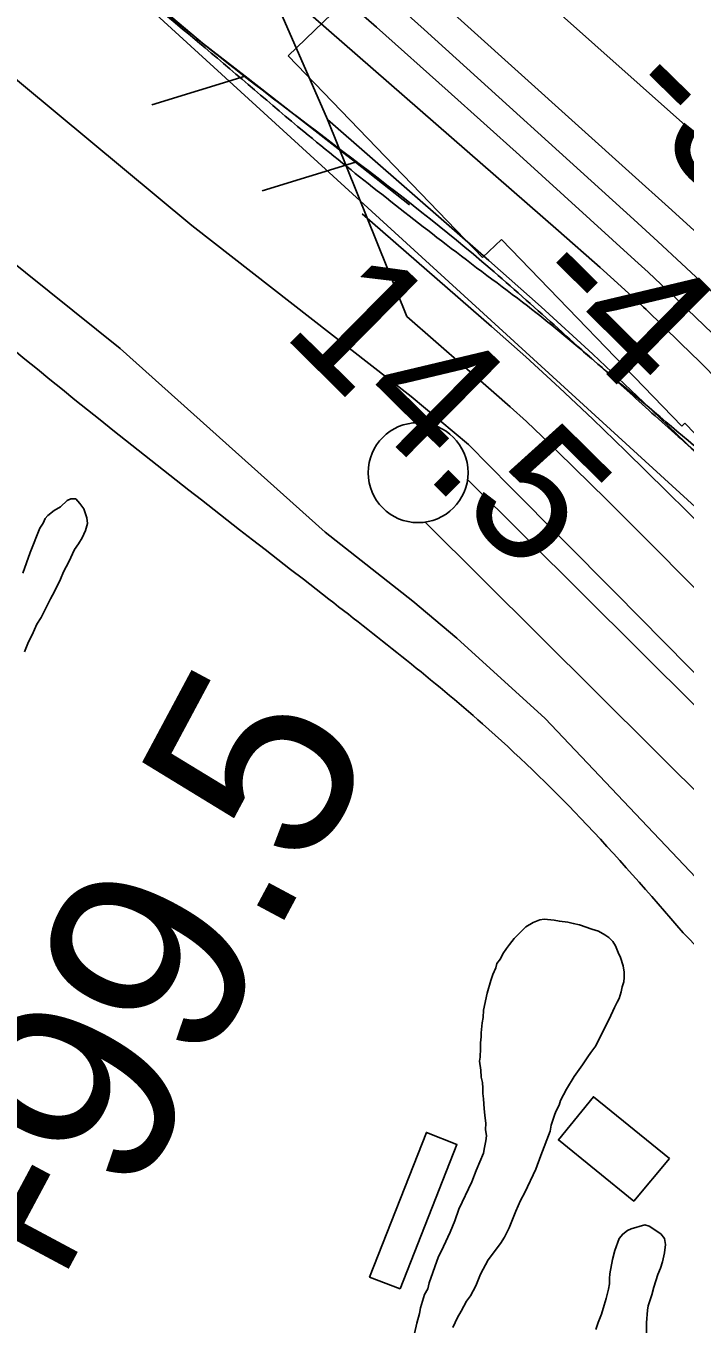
# Model space of a CAD drawing. Extents: x 3887375 to 3925618, y 296674 to 322633.
# Drawn here: x 3894247 to 3894577, y 310013 to 310662 of the extents above; entities that cross this region are included whole.
import ezdxf

# ---------------------------------------------------------------- set-up
doc = ezdxf.new("R2010")
doc.units = 0
for name, color, linetype in [('V-BLDG-OTLN', 7, 'Continuous'), ('V-LEVE-TOET', 7, 'Continuous'), ('V-RIVR-EDGE', 7, 'Continuous'), ('V-RIVR-RANG', 7, 'Continuous'), ('V-ROAD-CNTR', 7, 'Continuous'), ('V-RRAP-FSHR', 7, 'Continuous'), ('V-RRAP-RVMT', 7, 'Continuous'), ('V-SITE-VEGE', 7, 'Continuous'), ('V-SURV-IDEN', 7, 'Continuous'), ('V-SURV-LINE', 7, 'Continuous'), ('V-TOPO-DPTH', 7, 'Continuous'), ('V-TOPO-MINR', 7, 'Continuous'), ('V-TOPO-WATR', 7, 'Continuous')]:
    doc.layers.add(name, color=color, linetype=linetype)

msp = doc.modelspace()

# ---------------------------------------------------------------- linework, layer by layer
at = {"layer": 'V-BLDG-OTLN'}
for points in [[(3894569.03, 310095.84), (3894551.21, 310074.49), (3894513.47, 310105.1), (3894530.98, 310126.69)], [(3894434.34, 310030.65), (3894418.97, 310036.48), (3894447.42, 310108.84), (3894462.72, 310102.82)]]:
    msp.add_lwpolyline(points, close=True, dxfattribs=at)
at = {"layer": 'V-LEVE-TOET'}
for points in [[(3895985.85, 308912.76), (3895925.79, 308973.83), (3895847.7, 309054.46), (3895772.6, 309133.12), (3895690.72, 309216.71), (3895618.45, 309289.22), (3895542.96, 309367.68), (3895460.47, 309452.86), (3895332.92, 309584.08), (3895233.02, 309685.85), (3895151.92, 309770.04), (3895062.83, 309860.15), (3894995.18, 309926.13), (3894860.68, 310057.7), (3894749.19, 310166.75), (3894652.68, 310266.75), (3894541.76, 310379.19), (3894489.51, 310431.75), (3894468.49, 310453.09), (3894439.7, 310477.16), (3894329.96, 310562.56), (3894227.77, 310647.61)], [(3894211.14, 310567.71), (3894294.16, 310501.03), (3894396.69, 310409.15), (3894440.6, 310374.72), (3894462.67, 310356.12), (3894506.81, 310315.91), (3894582.33, 310236.42), (3894668.5, 310145.42), (3894790.2, 310020.55), (3894900.59, 309917.35), (3895015.85, 309800.21), (3895148.35, 309670.62), (3895310.84, 309500.13), (3895403.03, 309404.39), (3895486.95, 309321.16), (3895578.71, 309229.8), (3895685.15, 309118.79), (3895757.86, 309043.27), (3895834.75, 308967.37), (3895918.73, 308876.16)]]:
    msp.add_lwpolyline(points, dxfattribs=at)
at = {"layer": 'V-RIVR-EDGE'}
for points in [[(3894068.7, 310897.9), (3894092.44, 310875.99), (3894118.13, 310854.56), (3894139.94, 310836.05), (3894153.98, 310817.56), (3894169.48, 310804.9), (3894194.2, 310782.98), (3894224.24, 310754.74), (3894240.7, 310736.73), (3894257.19, 310725.52), (3894278.5, 310704.1), (3894336.65, 310651.51), (3894386.08, 310609.62), (3894420.49, 310581.86), (3894457.33, 310553.11), (3894498.05, 310522.42)], [(3894498.05, 310522.42), (3894530.03, 310496.11), (3894553.78, 310474.69), (3894579.94, 310451.31), (3894614.83, 310419.17), (3894633.24, 310400.67), (3894662.79, 310372.43), (3894685.08, 310353.44), (3894692.35, 310347.11), (3894709.79, 310328.13), (3894746.59, 310285.3), (3894785.84, 310252.18), (3894809.57, 310225.9), (3894830.41, 310205.45), (3894852.71, 310189.85), (3894866.75, 310171.85), (3894915.18, 310120.25), (3894950.06, 310083.74), (3894971.37, 310062.81), (3894999, 310039.43), (3895025.16, 310017.03), (3895052.79, 309992.68), (3895092.99, 309952.27), (3895110.91, 309932.8), (3895141.44, 309903.1), (3895188.91, 309855.88), (3895222.82, 309821.31), (3895255.75, 309784.32), (3895319.22, 309722.49), (3895350.7, 309688.42), (3895358.44, 309676.26), (3895364.73, 309669.44), (3895374.92, 309663.11), (3895388.97, 309650.44), (3895410.77, 309628.05), (3895448.54, 309583.28), (3895480.52, 309554.06), (3895503.76, 309527.78), (3895533.8, 309499.54), (3895577.4, 309454.75), (3895606.95, 309425.54), (3895653.45, 309378.81), (3895685.92, 309349.1), (3895719.83, 309314.54), (3895749.38, 309285.81), (3895790.55, 309242.49), (3895837.06, 309195.75), (3895863.69, 309164.12), (3895900.02, 309127.61), (3895944.1, 309081.37), (3895955.73, 309070.65), (3895974.63, 309054.58), (3896002.25, 309033.14), (3896032.78, 309003.93), (3896062.81, 308972.29), (3896082.67, 308950.39), (3896119.48, 308911.93), (3896139.34, 308892.46), (3896151.96, 308889.51), (3896163.12, 308883.66), (3896167.95, 308873.93), (3896170.35, 308862.27), (3896184.39, 308844.27), (3896211.03, 308816.04), (3896224.12, 308810.18), (3896236.73, 308802.37), (3896249.8, 308786.8), (3896255.61, 308776.59), (3896270.64, 308766.35), (3896280.32, 308753.22), (3896295.82, 308737.15), (3896375.27, 308661.2), (3896425.17, 308610.08), (3896464.41, 308570.65), (3896519.63, 308515.64), (3896548.69, 308483.03), (3896563.22, 308467.45), (3896597.61, 308430.94), (3896635.89, 308396.37), (3896666.41, 308365.7), (3896681.42, 308349.64), (3896712.43, 308320.42), (3896746.34, 308287.31), (3896777.36, 308260.04), (3896801.58, 308235.7), (3896820.47, 308215.26), (3896842.76, 308195.29), (3896851.46, 308181.19), (3896882.46, 308148.57), (3896918.81, 308116.43), (3896962.9, 308074.56), (3896997.76, 308033.19), (3897029.24, 307998.63), (3897042.32, 307985), (3897083.5, 307945.57), (3897107.23, 307918.31), (3897123.21, 307898.85), (3897130, 307898.83), (3897142.13, 307892.97), (3897145.99, 307882.28), (3897149.85, 307874.01), (3897162.93, 307860.38), (3897188.6, 307833.12), (3897229.29, 307788.83), (3897267.56, 307752.31), (3897300.5, 307715.81), (3897334.4, 307680.27), (3897361.53, 307651.07), (3897384.78, 307628.19), (3897411.42, 307598.98), (3897445.81, 307563.45), (3897494.26, 307516.71), (3897543.17, 307462.68), (3897584.83, 307418.38), (3897609.05, 307394.04), (3897646.83, 307355.58), (3897678.81, 307323.94), (3897715.15, 307290.34), (3897751.96, 307253.34), (3897766.97, 307236.31), (3897837.68, 307158.43), (3897886.6, 307104.4), (3897936, 307048.43), (3897965.54, 307015.34), (3898010.59, 306970.06), (3898027.54, 306949.14), (3898044.99, 306935.98), (3898063.87, 306914.08), (3898089.05, 306882.46), (3898117.14, 306854.7), (3898160.23, 306801.18), (3898195.59, 306763.7), (3898235.79, 306719.89), (3898261.46, 306693.6), (3898297.3, 306650.78), (3898332.65, 306612.33), (3898369.94, 306568.04), (3898397.54, 306534.95), (3898422.23, 306505.75), (3898462.9, 306455.14), (3898495.34, 306417.18), (3898521.97, 306382.15), (3898601.37, 306284.34), (3898652.22, 306228.37), (3898693.37, 306177.28), (3898729.68, 306130.57), (3898777.13, 306074.12), (3898825.55, 306014.26), (3898848.79, 305986.04), (3898903.98, 305917.43), (3898957.25, 305854.65), (3898984.35, 305818.16), (3899049.73, 305744.67), (3899107.84, 305679.45), (3899129.14, 305651.72), (3899142.69, 305630.31), (3899156.24, 305611.83), (3899175.12, 305587.98), (3899224.03, 305529.59), (3899255.99, 305493.57), (3899288.9, 305449.3), (3899312.61, 305415.24), (3899375.55, 305336.9), (3899410.9, 305296.02), (3899442.85, 305252.24), (3899470.43, 305211.86), (3899531.42, 305133.52), (3899579.35, 305071.24), (3899616.14, 305025.99), (3899647.13, 304986.09), (3899690.7, 304931.1), (3899729.41, 304876.62), (3899753.62, 304846.93), (3899770.56, 304821.64), (3899817.5, 304755.48), (3899845.56, 304713.16), (3899868.3, 304677.16), (3899889.6, 304650.4), (3899911.39, 304623.64), (3899955.44, 304569.14), (3899987.39, 304526.81), (3900012.56, 304494.21), (3900025.63, 304476.21), (3900037.24, 304456.75), (3900061.94, 304431.93), (3900070.67, 304424.13), (3900074.53, 304414.41), (3900074.99, 304404.21), (3900073.03, 304397.9), (3900071.55, 304388.68), (3900071.54, 304383.82), (3900075.9, 304378.96), (3900087.05, 304374.07), (3900096.26, 304367.74), (3900108.39, 304362.37), (3900117.11, 304353.6), (3900140.84, 304326.35), (3900165.54, 304299.09), (3900226.07, 304227.55), (3900277.87, 304164.29), (3900319.98, 304105.91), (3900352.41, 304062.61), (3900384.36, 304023.2), (3900411.47, 303988.16), (3900438.1, 303954.1), (3900462.8, 303926.85), (3900556.24, 303812.49), (3900597.89, 303762.85), (3900633.71, 303716.63), (3900652.59, 303691.33), (3900701.96, 303626.62), (3900774.57, 303530.77), (3900849.12, 303437.34), (3900903.35, 303371.16), (3900928.05, 303343.42), (3900948.87, 303317.63), (3901001.17, 303258.26), (3901038.95, 303216.88), (3901074.78, 303173.09), (3901092.2, 303147.31), (3901171.6, 303050.47), (3901205, 303008.62), (3901238.41, 302968.23), (3901274.74, 302927.83), (3901303.3, 302893.77), (3901343.98, 302847.53), (3901366.73, 302816.4), (3901404.5, 302770.17), (3901454.38, 302715.17), (3901507.18, 302659.19), (3901551.73, 302608.09), (3901584.66, 302570.61), (3901650.02, 302491.29), (3901680.99, 302443.62), (3901717.76, 302388.17), (3901785.52, 302298.16), (3901789.55, 302293.3)]]:
    msp.add_spline(points, degree=3, dxfattribs=at)
at = {"layer": 'V-ROAD-CNTR'}
msp.add_lwpolyline([(3896843.23, 307916.8), (3896436.22, 308320.66), (3895850.06, 308912.22), (3895313.49, 309460.63), (3894772.42, 310008.42), (3894575.98, 310208.68)], dxfattribs=at)
msp.add_spline([(3894575.98, 310208.68), (3894524.58, 310266.07), (3894475.45, 310313.31), (3894398.59, 310375.7), (3894196.98, 310537.29), (3894124.15, 310601.63), (3894066.71, 310654.96), (3893990.42, 310736.83), (3893825.7, 310899.37), (3893690.38, 311023.49), (3893605.94, 311094.92), (3893451.11, 311223.58), (3893357.59, 311291.3), (3893242.2, 311379.55), (3893068.84, 311500.71)], degree=3, dxfattribs=at)
at = {"layer": 'V-RRAP-FSHR'}
for p, q in [((3894356.62, 310637.31), (3894309.95, 310622.94)), ((3894411.86, 310594.33), (3894365.2, 310579.96))]:
    msp.add_line(p, q, dxfattribs=at)
for points in [[(3891468.38, 312810.08), (3891592.07, 312735.45), (3892299.93, 312230.23), (3893039.21, 311719.28), (3893631.65, 311277.12), (3894117.75, 310846), (3894636.93, 310371.58), (3895241.96, 309786.83), (3895348.82, 309658.26), (3895604.32, 309398.25), (3896430.18, 308555.06), (3897023.94, 307973.73), (3897641.56, 307335.08), (3898033.61, 306930.91), (3898562.18, 306317.87), (3899280.35, 305434.23), (3899629.7, 304981.52), (3900046.19, 304414.8), (3900422.65, 303959.37), (3901188.76, 303011.8), (3901775.81, 302279.78)], [(3894356.62, 310637.31), (3894335.29, 310653.91), (3894302.53, 310681.73)], [(3894411.85, 310594.31), (3894405.35, 310599.4), (3894356.62, 310637.31)], [(3894439.02, 310573.01), (3894411.84, 310594.31)]]:
    msp.add_lwpolyline(points, dxfattribs=at)
msp.add_spline([(3894693.57, 310343.47), (3894636.16, 310402.03), (3894583.88, 310450.27), (3894539.33, 310488.07), (3894475.19, 310544.65), (3894335.29, 310653.91), (3894243.97, 310732.33), (3894177.91, 310791.34), (3894063.4, 310901.68), (3893962.88, 310997.56), (3893817.75, 311132.76), (3893736.38, 311204.28), (3893588.1, 311328.9), (3893395.57, 311482.54), (3893254.93, 311584.04), (3893114.78, 311697.57)], degree=3, dxfattribs=at)
at = {"layer": 'V-RRAP-RVMT'}
for p, q in [((3894378.19, 310647.47), (3894570.35, 310832.73)), ((3894475.55, 310546.65), (3894378.19, 310647.47)), ((3894485, 310555.7), (3894475.55, 310546.65)), ((3894575.23, 310462.26), (3894485, 310555.7)), ((3894576.71, 310463.77), (3894575.23, 310462.26)), ((3894667.15, 310370.25), (3894576.71, 310463.77))]:
    msp.add_line(p, q, dxfattribs=at)
at = {"layer": 'V-SITE-VEGE'}
for points in [[(3894245.44, 310388.72), (3894249.07, 310399.05), (3894254.02, 310411.24), (3894255.59, 310413.63), (3894256.63, 310416.01), (3894257.94, 310417.6), (3894261.09, 310420.01), (3894264.25, 310421.88), (3894267.67, 310425.07), (3894269.51, 310425.87), (3894271.89, 310425.89), (3894274.02, 310423.52), (3894275.89, 310420.89), (3894277.5, 310416.41), (3894277.79, 310413.51), (3894276.75, 310410.07), (3894275.19, 310406.36), (3894273.36, 310403.44), (3894271.26, 310400.52)], [(3894271.26, 310400.52), (3894268.39, 310394.42), (3894265.79, 310389.38), (3894264.23, 310385.67), (3894261.36, 310379.57), (3894259.27, 310375.86), (3894254.57, 310366.58), (3894252.48, 310363.13), (3894250.14, 310357.83), (3894248.31, 310354.38), (3894246.23, 310349.35)], [(3894455.89, 310051.84), (3894459.27, 310058.99), (3894461.62, 310064.56), (3894463.69, 310070.39), (3894470.21, 310084.17), (3894472.29, 310089.73), (3894475.93, 310098.48), (3894476.44, 310101.39), (3894477.21, 310104.57), (3894477.46, 310107.21), (3894476.91, 310110.38), (3894477.15, 310113.29), (3894476.6, 310117.51), (3894476.31, 310120.68), (3894476.02, 310125.7), (3894475.73, 310128.34), (3894475.72, 310130.98), (3894475.43, 310133.89), (3894474.89, 310136.52), (3894474.6, 310139.96), (3894474.04, 310144.45), (3894474.29, 310146.56), (3894474.53, 310150.79), (3894474.51, 310153.7), (3894474.76, 310156.61), (3894474.74, 310158.72), (3894475.24, 310163.75), (3894475.75, 310166.39), (3894475.99, 310170.09), (3894477.79, 310178.56), (3894479.59, 310184.92), (3894480.63, 310187.83), (3894482.19, 310191.28), (3894482.71, 310193.39), (3894484.54, 310195.78), (3894485.58, 310198.17), (3894487.42, 310200.82), (3894488.99, 310202.95), (3894491.35, 310205.87), (3894497.12, 310211.72), (3894500.81, 310213.86), (3894504.23, 310215.2), (3894506.35, 310215.48), (3894511.37, 310214.99), (3894514.02, 310214.48), (3894518.25, 310213.98), (3894520.9, 310213.46), (3894524.07, 310212.69), (3894530.16, 310210.62), (3894533.6, 310209.58), (3894536.79, 310207.75), (3894538.65, 310206.44), (3894540.78, 310204.34), (3894542.11, 310202.24), (3894543.45, 310198.81), (3894544.53, 310196.44), (3894545.88, 310192.22), (3894546.42, 310189.05), (3894546.44, 310186.41), (3894546.19, 310184.29), (3894545.42, 310181.65), (3894544.9, 310179.27), (3894543.87, 310175.82), (3894542.82, 310173.97), (3894541.52, 310171.32), (3894538.92, 310165.48), (3894533.44, 310154.61), (3894532.13, 310152.23), (3894529.77, 310148.78)], [(3894529.77, 310148.78), (3894528.2, 310146.65), (3894525.58, 310142.67), (3894521.4, 310136.83), (3894517.48, 310130.46), (3894514.6, 310124.89), (3894513.83, 310122.51), (3894512.26, 310119.33), (3894511.48, 310117.47), (3894509.93, 310112.44), (3894509.42, 310109.53), (3894504.74, 310097.35), (3894502.14, 310090.46), (3894496.67, 310078.79), (3894494.58, 310074.82), (3894492.24, 310069.52), (3894490.16, 310064.48), (3894488.86, 310061.04), (3894486.51, 310056.53), (3894484.42, 310053.34), (3894478.39, 310045.11), (3894474.48, 310037.95), (3894472.13, 310032.12), (3894469.52, 310027.08), (3894467.43, 310024.43), (3894464.82, 310019.39), (3894462.99, 310016.21), (3894460.65, 310011.17)], [(3894538.98, 310033.09), (3894538.97, 310035.73), (3894539.22, 310038.11), (3894540.49, 310045.25), (3894541.79, 310049.76), (3894543.86, 310055.85), (3894545.69, 310057.97), (3894548.06, 310059.84), (3894549.91, 310060.64), (3894556.77, 310062.54), (3894558.88, 310062.02)], [(3894558.88, 310062.02), (3894564.72, 310058.1), (3894566.59, 310055.73), (3894567.14, 310052.83), (3894566.63, 310048.6), (3894565.61, 310044.1), (3894564.57, 310040.92), (3894563.27, 310037.74), (3894561.2, 310031.38), (3894560.16, 310027.68), (3894558.35, 310022.11), (3894558.1, 310020), (3894557.61, 310013.65), (3894557.69, 310002.82)], [(3894440.35, 310003.11), (3894442.66, 310013.43), (3894443.95, 310018.2), (3894444.46, 310021.11), (3894446.53, 310027.73), (3894448.1, 310030.64), (3894448.87, 310033.56), (3894453.54, 310046.8), (3894455.1, 310049.98), (3894455.89, 310051.84)], [(3894532.27, 310010.32), (3894533.3, 310013.76), (3894535.12, 310018), (3894536.42, 310022.5), (3894537.45, 310025.68), (3894538.48, 310030.44), (3894538.98, 310033.09)]]:
    msp.add_lwpolyline(points, dxfattribs=at)
at = {"layer": 'V-SURV-LINE'}
for points in [[(3894467.98, 310435.53), (3895013.5, 309893.33)], [(3894992.35, 309872.05), (3894446.83, 310414.25)]]:
    msp.add_lwpolyline(points, dxfattribs=at)
msp.add_circle((3894443.24, 310438.97), 25, dxfattribs=at)
at = {"layer": 'V-TOPO-DPTH'}
msp.add_line((3894437.59, 310517.19), (3894397.85, 310615.65), dxfattribs=at)
for points in [[(3894020.41, 311107.9), (3894601.29, 310591.11), (3894606.78, 310586.24), (3894612.27, 310581.38), (3894617.78, 310576.53), (3894623.29, 310571.69), (3894647.25, 310550.71), (3894664.79, 310535.42), (3894682.36, 310520.19), (3894700, 310505.03), (3894717.69, 310489.92), (3895039.11, 310216.55), (3895053.24, 310204.47), (3895067.32, 310192.33), (3895081.34, 310180.12), (3895095.31, 310167.85), (3895109.2, 310155.49), (3895123.03, 310143.06), (3895136.77, 310130.54), (3895150.44, 310117.94), (3895543.92, 309752.74)], [(3894020.41, 311107.9), (3894601.29, 310591.11), (3894606.78, 310586.24), (3894612.27, 310581.38), (3894617.78, 310576.53), (3894623.29, 310571.69), (3894647.25, 310550.71), (3894664.79, 310535.42), (3894682.36, 310520.19), (3894700, 310505.03), (3894717.69, 310489.92), (3895039.11, 310216.55), (3895053.24, 310204.47), (3895067.32, 310192.33), (3895081.34, 310180.12), (3895095.31, 310167.85), (3895109.2, 310155.49), (3895123.03, 310143.06), (3895136.77, 310130.54), (3895150.44, 310117.94), (3895543.92, 309752.74)], [(3894355.77, 310763.63), (3894550.39, 310588.24), (3894568.56, 310571.81), (3894586.7, 310555.34), (3894604.77, 310538.8), (3894622.81, 310522.23), (3894793.57, 310364.79), (3894831.87, 310329.3), (3894870.05, 310293.69), (3894908.05, 310257.89), (3894945.94, 310221.96), (3895004.1, 310166.51), (3895012.76, 310158.16), (3895021.35, 310149.73), (3895029.83, 310141.19), (3895038.25, 310132.59), (3895319.75, 309841.19), (3895340.06, 309820.13), (3895360.35, 309799.05), (3895380.61, 309777.93), (3895400.85, 309756.79), (3895421.12, 309735.69), (3895441.45, 309714.65)], [(3895441.45, 309714.65), (3895421.12, 309735.69), (3895400.85, 309756.79), (3895380.61, 309777.93), (3895360.35, 309799.05), (3895340.06, 309820.13), (3895319.75, 309841.19), (3895038.25, 310132.59), (3895029.83, 310141.19), (3895021.35, 310149.73), (3895012.76, 310158.16), (3895004.1, 310166.51), (3894945.94, 310221.96), (3894908.05, 310257.89), (3894870.05, 310293.69), (3894831.87, 310329.3), (3894793.57, 310364.79), (3894622.81, 310522.23), (3894604.77, 310538.8), (3894586.7, 310555.34), (3894568.56, 310571.81), (3894550.39, 310588.24), (3894355.77, 310763.63)], [(3894350.18, 310724.93), (3894397.85, 310615.65), (3894478.68, 310545.11), (3894504.84, 310521.87), (3894530.7, 310498.32), (3894556.14, 310474.3), (3894581.3, 310449.98), (3894659.66, 310372.83), (3894700.36, 310332.51), (3894740.88, 310292.02), (3894781.15, 310251.27), (3894821.25, 310210.36), (3894861.3, 310169.39), (3894901.44, 310128.52), (3894941.73, 310087.79), (3894982.12, 310047.17), (3896056.59, 308970.27), (3896095.03, 308931.9)], [(3895694.45, 309396.85), (3895315.85, 309778.47), (3895249.57, 309845.55), (3895183.47, 309912.8), (3895117.65, 309980.33), (3895052.01, 310048.03), (3894985.03, 310117.38), (3894952.97, 310150.5), (3894920.86, 310183.57), (3894888.67, 310216.55), (3894856.42, 310249.49), (3894823.99, 310282.24), (3894791.38, 310314.8), (3894758.48, 310347.08), (3894725.39, 310379.16), (3894577.98, 310520.85), (3894571.48, 310527.05), (3894564.94, 310533.2), (3894558.36, 310539.3), (3894551.73, 310545.36), (3894493.94, 310597.77), (3894458.28, 310629.88), (3894422.46, 310661.8), (3894386.4, 310693.46)], [(3895694.45, 309396.85), (3895315.85, 309778.47), (3895249.57, 309845.55), (3895183.47, 309912.8), (3895117.65, 309980.33), (3895052.01, 310048.03), (3894985.03, 310117.38), (3894952.97, 310150.5), (3894920.86, 310183.57), (3894888.67, 310216.55), (3894856.42, 310249.49), (3894823.99, 310282.24), (3894791.38, 310314.8), (3894758.48, 310347.08), (3894725.39, 310379.16), (3894577.98, 310520.85), (3894571.48, 310527.05), (3894564.94, 310533.2), (3894558.36, 310539.3), (3894551.73, 310545.36), (3894493.94, 310597.77), (3894458.28, 310629.88), (3894422.46, 310661.8), (3894386.4, 310693.46)], [(3894397.85, 310615.65), (3894478.68, 310545.11), (3894504.84, 310521.87), (3894530.7, 310498.32), (3894556.14, 310474.3), (3894581.3, 310449.98), (3894659.66, 310372.83), (3894700.36, 310332.51), (3894740.88, 310292.02), (3894781.15, 310251.27), (3894821.25, 310210.36), (3894861.3, 310169.39), (3894901.44, 310128.52), (3894941.73, 310087.79), (3894982.12, 310047.17), (3896056.59, 308970.27), (3896095.03, 308931.9)], [(3896415.84, 308547.65), (3894639.31, 310322.96), (3894626.55, 310335.75), (3894613.82, 310348.58), (3894601.13, 310361.46), (3894588.48, 310374.36), (3894575.81, 310387.26), (3894563.1, 310400.1), (3894550.3, 310412.86), (3894537.46, 310425.58), (3894513.25, 310449.42), (3894505.4, 310457.01), (3894497.45, 310464.51), (3894489.38, 310471.86), (3894481.21, 310479.12), (3894437.59, 310517.19)]]:
    msp.add_lwpolyline(points, dxfattribs=at)
at = {"layer": 'V-TOPO-MINR'}
for points in [[(3893882.34, 311110.44), (3894513.56, 310559.94), (3894520.51, 310553.85), (3894527.43, 310547.73), (3894534.32, 310541.57), (3894541.19, 310535.38), (3894552.31, 310525.3), (3894553.59, 310524.13), (3894556.12, 310521.75), (3894557.38, 310520.55), (3894574.57, 310503.81), (3894584.37, 310494.18), (3894594.1, 310484.48), (3894603.73, 310474.69), (3894613.29, 310464.82), (3894724.89, 310348.54), (3894777.77, 310293.53), (3894830.72, 310238.59), (3894883.77, 310183.74), (3894936.88, 310128.95), (3894990.14, 310074.31)], [(3894020.41, 311107.9), (3894601.29, 310591.11), (3894606.78, 310586.24), (3894612.27, 310581.38), (3894617.78, 310576.53), (3894623.29, 310571.69), (3894647.25, 310550.71), (3894664.79, 310535.42), (3894682.36, 310520.19), (3894700, 310505.03), (3894717.69, 310489.92), (3895039.11, 310216.55), (3895053.24, 310204.47), (3895067.32, 310192.33), (3895081.34, 310180.12), (3895095.31, 310167.85), (3895109.2, 310155.49), (3895123.03, 310143.06), (3895136.77, 310130.54), (3895150.44, 310117.94), (3895543.92, 309752.74)], [(3894355.77, 310763.63), (3894550.39, 310588.24), (3894568.56, 310571.81), (3894586.7, 310555.34), (3894604.77, 310538.8), (3894622.81, 310522.23), (3894793.57, 310364.79), (3894831.87, 310329.3), (3894870.05, 310293.69), (3894908.05, 310257.89), (3894945.94, 310221.96), (3895004.1, 310166.51), (3895012.76, 310158.16), (3895021.35, 310149.73), (3895029.83, 310141.19), (3895038.25, 310132.59), (3895319.75, 309841.19), (3895340.06, 309820.13), (3895360.35, 309799.05), (3895380.61, 309777.93), (3895400.85, 309756.79), (3895421.12, 309735.69), (3895441.45, 309714.65)], [(3894381.45, 310719), (3894446.23, 310660.77), (3894551.15, 310565.59), (3894563.18, 310554.61), (3894575.15, 310543.58), (3894587.04, 310532.47), (3894598.89, 310521.3), (3894983.4, 310156.27)], [(3894386.4, 310693.46), (3894422.46, 310661.8), (3894458.28, 310629.88), (3894493.94, 310597.77), (3894551.73, 310545.36), (3894558.36, 310539.3), (3894564.94, 310533.2), (3894571.48, 310527.05), (3894577.98, 310520.85), (3894725.39, 310379.16), (3894758.48, 310347.08), (3894791.38, 310314.8), (3894823.99, 310282.24), (3894856.42, 310249.49), (3894888.67, 310216.55), (3894920.86, 310183.57), (3894952.97, 310150.5), (3894985.03, 310117.38), (3895052.01, 310048.03), (3895117.65, 309980.33), (3895183.47, 309912.8), (3895249.57, 309845.55), (3895315.85, 309778.47), (3895694.45, 309396.85)], [(3894415.28, 310568.55), (3894479.95, 310512.12), (3894497.11, 310496.87), (3894514.08, 310481.41), (3894530.77, 310465.66), (3894547.28, 310449.7), (3894598.36, 310399.4), (3894625.23, 310372.79), (3894651.99, 310346.07), (3894678.59, 310319.19), (3894705.08, 310292.2), (3894731.54, 310265.18), (3894758.06, 310238.22), (3894784.68, 310211.36), (3894811.36, 310184.57), (3896236.32, 308758.77)], [(3894437.59, 310517.19), (3894481.21, 310479.12), (3894489.38, 310471.86), (3894497.45, 310464.51), (3894505.4, 310457.01), (3894513.25, 310449.42), (3894537.46, 310425.58), (3894550.3, 310412.86), (3894563.1, 310400.1), (3894575.81, 310387.26), (3894588.48, 310374.36), (3894601.13, 310361.46), (3894613.82, 310348.58), (3894626.55, 310335.75), (3894639.31, 310322.96), (3896415.84, 308547.65)]]:
    msp.add_lwpolyline(points, dxfattribs=at)
at = {"layer": 'V-TOPO-WATR'}
msp.add_lwpolyline([(3894397.85, 310615.65), (3894478.68, 310545.11), (3894504.84, 310521.87), (3894530.7, 310498.32), (3894556.14, 310474.3), (3894581.3, 310449.98), (3894659.66, 310372.83), (3894700.36, 310332.51), (3894740.88, 310292.02), (3894781.15, 310251.27), (3894821.25, 310210.36), (3894861.3, 310169.39), (3894901.44, 310128.52), (3894941.73, 310087.79), (3894982.12, 310047.17), (3896056.59, 308970.27), (3896095.03, 308931.9)], dxfattribs=at)

# ---------------------------------------------------------------- texts
at = {"layer": 'V-RIVR-RANG'}
for s, rotation, p in [('-34', 315.644, (3894540.65, 310625.03)), ('-4', 315.35833, (3894494, 310531.13)), ('14.5', 315.35833, (3894374.36, 310508.73))]:
    msp.add_text(s, height=67, rotation=rotation, dxfattribs=at).set_placement(p)
at = {"layer": 'V-SURV-IDEN'}
msp.add_text('1471+99.5', height=100, rotation=61.84273, dxfattribs=at).set_placement((3894123.14, 309742.14))

doc.saveas('drawing.dxf')
